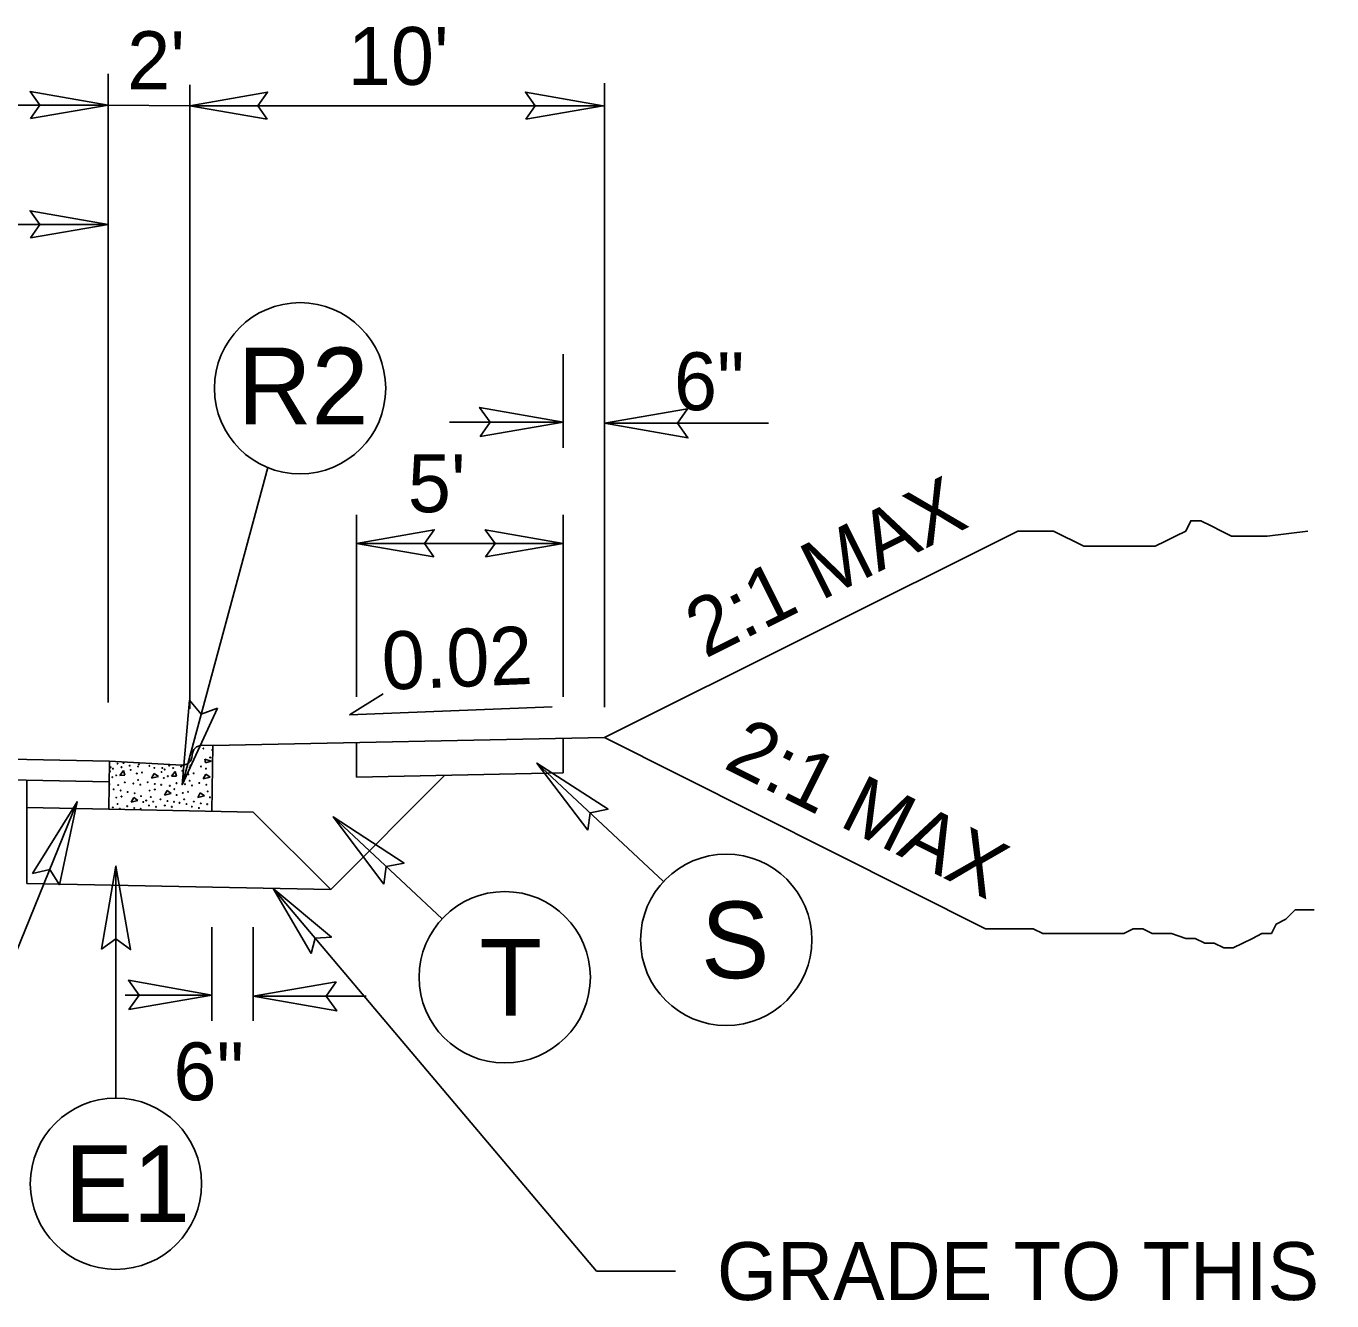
# Model space of a CAD drawing. Extents: x 1640342 to 1730599, y 538663 to 843747.
# Drawn here: x 1730068.93 to 1730100.51, y 539004.03 to 539034.86 of the extents above; entities that cross this region are included whole.
import ezdxf

# ---------------------------------------------------------------- set-up
doc = ezdxf.new("R2010")
doc.units = 0
for name, color, linetype in [('Default', 7, 'Continuous'), ('Prop Terminator CELL', 7, 'Continuous'), ('Typical Curb CELL', 7, 'Continuous'), ('Typical Hinge Slope Arterial CELL', 7, 'Continuous'), ('Typical Hinge Slope Interstate CELL', 7, 'Continuous'), ('Typical ID Circle CELL', 7, 'Continuous'), ('Typical Pavement Slope CELL', 7, 'Continuous'), ('Typical Pavement Slope Information CELL', 7, 'Continuous'), ('Typical Shoulder Slope CELL', 7, 'Continuous'), ('Typical Terminator CELL', 7, 'Continuous'), ('Typical Text General CELL', 7, 'Continuous'), ('Typical Text ID Circle CELL', 7, 'Continuous')]:
    doc.layers.add(name, color=color, linetype=linetype)

msp = doc.modelspace()

# ---------------------------------------------------------------- linework, layer by layer
at = {"layer": 'Default'}
for p, q in [((1730070.913, 539024.072), (1730070.913, 539033.707)), ((1730072.889, 539018.348), (1730072.889, 539033.438)), ((1730082.919, 539018.387), (1730082.919, 539033.478)), ((1730045.475, 539032.943), (1730070.913, 539032.943)), ((1730070.913, 539032.943), (1730072.891, 539032.93)), ((1730082.89, 539032.93), (1730072.889, 539032.93)), ((1730058.588, 539030.059), (1730070.913, 539030.059)), ((1730081.919, 539026.923), (1730081.919, 539024.663)), ((1730079.169, 539025.282), (1730081.919, 539025.282)), ((1730086.888, 539025.259), (1730082.919, 539025.259)), ((1730070.913, 539018.499), (1730070.913, 539024.072)), ((1730076.919, 539018.642), (1730076.919, 539023.044)), ((1730081.919, 539018.642), (1730081.919, 539023.044)), ((1730076.919, 539022.348), (1730081.919, 539022.348)), ((1730073.427, 539013.068), (1730073.427, 539010.808)), ((1730074.426, 539013.068), (1730074.426, 539010.808)), ((1730071.327, 539011.427), (1730073.427, 539011.427)), ((1730077.157, 539011.403), (1730074.426, 539011.403))]:
    msp.add_line(p, q, dxfattribs=at)
for points in [[(1730069.039, 539032.62), (1730070.913, 539032.943), (1730069.028, 539033.276), (1730069.268, 539032.943)], [(1730074.763, 539032.607), (1730072.889, 539032.93), (1730074.773, 539033.263), (1730074.534, 539032.93)], [(1730081.015, 539032.607), (1730082.89, 539032.93), (1730081.005, 539033.263), (1730081.244, 539032.93)], [(1730069.039, 539029.737), (1730070.913, 539030.059), (1730069.028, 539030.393), (1730069.268, 539030.059)], [(1730078.793, 539022.025), (1730076.919, 539022.348), (1730078.804, 539022.681), (1730078.564, 539022.348)], [(1730080.045, 539022.025), (1730081.919, 539022.348), (1730080.035, 539022.681), (1730080.274, 539022.348)]]:
    msp.add_lwpolyline(points, close=True, dxfattribs=at)
at = {"layer": 'Prop Terminator CELL'}
msp.add_lwpolyline([(1730075.829, 539012.432), (1730074.903, 539014.006), (1730076.316, 539012.831), (1730075.923, 539012.8)], close=True, dxfattribs=at)
at = {"layer": 'Typical Curb CELL'}
for p, q in [((1730073.451, 539017.463), (1730073.191, 539017.467)), ((1730073.427, 539015.87), (1730073.451, 539017.463)), ((1730070.929, 539015.92), (1730070.947, 539017.086)), ((1730070.947, 539017.086), (1730072.695, 539016.986)), ((1730072.948, 539017.221), (1730072.948, 539017.232)), ((1730073.256, 539017.133), (1730073.271, 539017.043)), ((1730073.409, 539017.086), (1730073.256, 539017.133)), ((1730073.271, 539017.043), (1730073.409, 539017.086)), ((1730071.202, 539016.738), (1730071.29, 539016.857)), ((1730071.323, 539016.743), (1730071.202, 539016.738)), ((1730071.29, 539016.857), (1730071.323, 539016.743)), ((1730071.966, 539016.675), (1730072.03, 539016.789)), ((1730072.132, 539016.712), (1730071.966, 539016.675)), ((1730072.03, 539016.789), (1730072.132, 539016.712)), ((1730072.451, 539016.719), (1730072.538, 539016.837)), ((1730072.571, 539016.723), (1730072.451, 539016.719)), ((1730072.538, 539016.837), (1730072.571, 539016.723)), ((1730073.214, 539016.656), (1730073.278, 539016.77)), ((1730073.38, 539016.693), (1730073.214, 539016.656)), ((1730073.278, 539016.77), (1730073.38, 539016.693)), ((1730072.275, 539016.263), (1730072.34, 539016.377)), ((1730072.441, 539016.3), (1730072.275, 539016.263)), ((1730072.34, 539016.377), (1730072.441, 539016.3)), ((1730073.081, 539016.207), (1730073.145, 539016.321)), ((1730073.145, 539016.321), (1730073.247, 539016.244)), ((1730071.47, 539016.095), (1730071.534, 539016.208)), ((1730071.636, 539016.132), (1730071.47, 539016.095)), ((1730071.534, 539016.208), (1730071.636, 539016.132)), ((1730073.247, 539016.244), (1730073.081, 539016.207))]:
    msp.add_line(p, q, dxfattribs=at)
for centre in [(1730073.22, 539017.391), (1730073.436, 539017.354), (1730070.979, 539016.936), (1730071.144, 539017.024), (1730071.24, 539016.938), (1730071.287, 539017.039), (1730071.435, 539016.974), (1730071.64, 539016.954), (1730071.658, 539017.005), (1730071.914, 539016.972), (1730072.033, 539016.92), (1730072.227, 539016.917), (1730072.392, 539016.974), (1730072.488, 539016.918), (1730072.683, 539016.955), (1730072.888, 539016.935), (1730072.906, 539016.985), (1730073.162, 539016.953), (1730073.382, 539017.172), (1730070.96, 539016.839), (1730071.015, 539016.696), (1730071.034, 539016.901), (1730071.112, 539016.74), (1730071.462, 539016.872), (1730071.609, 539016.784), (1730071.64, 539016.629), (1730071.735, 539016.81), (1730072.208, 539016.82), (1730072.263, 539016.677), (1730072.282, 539016.882), (1730072.36, 539016.721), (1730072.71, 539016.852), (1730072.857, 539016.765), (1730072.888, 539016.61), (1730072.983, 539016.791), (1730073.281, 539016.901), (1730070.95, 539016.531), (1730071.049, 539016.404), (1730071.159, 539016.505), (1730071.22, 539016.373), (1730071.32, 539016.571), (1730071.387, 539016.339), (1730071.525, 539016.545), (1730071.557, 539016.308), (1730071.696, 539016.514), (1730071.873, 539016.574), (1730071.918, 539016.372), (1730072.044, 539016.532), (1730072.044, 539016.398), (1730072.198, 539016.512), (1730072.407, 539016.486), (1730072.517, 539016.408), (1730072.568, 539016.552), (1730072.723, 539016.315), (1730072.773, 539016.526), (1730072.849, 539016.342), (1730072.944, 539016.495), (1730073.121, 539016.555), (1730073.292, 539016.513), (1730073.323, 539016.352), (1730071.112, 539016.203), (1730071.144, 539016.048), (1730071.238, 539016.229), (1730071.377, 539015.994), (1730071.712, 539016.239), (1730071.766, 539016.096), (1730071.834, 539016.133), (1730071.902, 539016.011), (1730071.949, 539016.217), (1730072.005, 539016.102), (1730072.072, 539015.98), (1730072.183, 539016.162), (1730072.286, 539016.011), (1730072.353, 539016.12), (1730072.457, 539015.98), (1730072.507, 539016.1), (1730072.572, 539016.264), (1730072.64, 539016.077), (1730072.755, 539016.161), (1730072.81, 539016.046), (1730072.942, 539015.983), (1730072.988, 539016.106), (1730073.159, 539016.063), (1730073.312, 539016.044), (1730073.378, 539016.208), (1730071.028, 539015.965), (1730071.199, 539015.933), (1730071.547, 539015.951), (1730071.701, 539015.931), (1730073.112, 539015.952)]:
    msp.add_circle(centre, 0.00801, dxfattribs=at)
for centre, start, end in [((1730073.187, 539017.228), 89.1186, 179.1186), ((1730072.709, 539017.225), 266.7341, 359.1186)]:
    msp.add_arc(centre, 0.239, start, end, dxfattribs=at)
at = {"layer": 'Typical Hinge Slope Arterial CELL'}
for p, q in [((1730092.911, 539022.649), (1730082.919, 539017.653)), ((1730082.919, 539017.653), (1730092.136, 539013.03))]:
    msp.add_line(p, q, dxfattribs=at)
msp.add_lwpolyline([(1730099.929, 539022.649), (1730098.944, 539022.526), (1730098.698, 539022.526), (1730098.328, 539022.526), (1730098.082, 539022.526), (1730097.836, 539022.649), (1730097.59, 539022.773), (1730097.344, 539022.896), (1730097.098, 539022.896), (1730096.974, 539022.649), (1730096.728, 539022.526), (1730096.482, 539022.403), (1730096.235, 539022.28), (1730095.989, 539022.28), (1730095.743, 539022.28), (1730095.497, 539022.28), (1730095.251, 539022.28), (1730095.004, 539022.28), (1730094.758, 539022.28), (1730094.512, 539022.28), (1730094.266, 539022.403), (1730094.02, 539022.526), (1730093.774, 539022.649), (1730093.404, 539022.649), (1730093.158, 539022.649), (1730092.911, 539022.649)], dxfattribs=at)
at = {"layer": 'Typical Hinge Slope Interstate CELL'}
msp.add_lwpolyline([(1730100.084, 539013.49), (1730099.854, 539013.49), (1730099.623, 539013.49), (1730099.393, 539013.26), (1730099.163, 539013.144), (1730099.047, 539012.914), (1730098.817, 539012.914), (1730098.586, 539012.799), (1730098.356, 539012.684), (1730098.126, 539012.568), (1730097.895, 539012.568), (1730097.665, 539012.684), (1730097.435, 539012.684), (1730097.204, 539012.799), (1730096.974, 539012.799), (1730096.628, 539012.914), (1730096.398, 539012.914), (1730096.167, 539012.914), (1730095.937, 539013.03), (1730095.707, 539013.03), (1730095.476, 539012.914), (1730095.246, 539012.914), (1730095.016, 539012.914), (1730094.785, 539012.914), (1730094.555, 539012.914), (1730094.209, 539012.914), (1730093.864, 539012.914), (1730093.518, 539012.914), (1730093.288, 539013.03), (1730092.942, 539013.03), (1730092.596, 539013.03), (1730092.136, 539013.03)], dxfattribs=at)
at = {"layer": 'Typical ID Circle CELL'}
for p, q in [((1730074.775, 539024.182), (1730072.704, 539016.515)), ((1730084.349, 539014.176), (1730081.285, 539017.038)), ((1730066.009, 539005.869), (1730070.166, 539016.101)), ((1730078.993, 539013.272), (1730076.354, 539015.737)), ((1730071.103, 539008.936), (1730071.103, 539014.546))]:
    msp.add_line(p, q, dxfattribs=at)
for centre in [(1730075.558, 539026.1), (1730085.863, 539012.763), (1730080.507, 539011.859), (1730071.104, 539006.866)]:
    msp.add_circle(centre, 2.071, dxfattribs=at)
at = {"layer": 'Typical Pavement Slope CELL'}
for p, q in [((1730068.947, 539017.126), (1730029.512, 539017.914)), ((1730068.937, 539016.626), (1730029.512, 539017.414)), ((1730070.947, 539017.086), (1730068.947, 539017.126)), ((1730070.937, 539016.586), (1730068.937, 539016.626)), ((1730068.947, 539016.125), (1730068.947, 539016.626)), ((1730079.061, 539016.742), (1730076.298, 539013.979)), ((1730070.929, 539015.92), (1730068.947, 539015.96)), ((1730074.426, 539015.85), (1730070.929, 539015.92)), ((1730074.426, 539015.85), (1730076.298, 539013.979)), ((1730076.298, 539013.979), (1730068.947, 539014.126))]:
    msp.add_line(p, q, dxfattribs=at)
msp.add_lwpolyline([(1730068.947, 539016.125), (1730068.947, 539014.126)], dxfattribs=at)
at = {"layer": 'Typical Pavement Slope Information CELL'}
for q in [(1730077.568, 539018.715), (1730081.653, 539018.398)]:
    msp.add_line((1730076.754, 539018.201), q, dxfattribs=at)
at = {"layer": 'Typical Shoulder Slope CELL'}
for p, q in [((1730082.919, 539017.653), (1730073.451, 539017.463)), ((1730081.919, 539016.799), (1730081.919, 539017.634)), ((1730076.919, 539017.534), (1730076.919, 539016.699)), ((1730081.919, 539016.799), (1730076.919, 539016.699))]:
    msp.add_line(p, q, dxfattribs=at)
at = {"layer": 'Typical Terminator CELL'}
for p, q in [((1730082.728, 539004.753), (1730074.903, 539014.006)), ((1730084.638, 539004.753), (1730082.728, 539004.753))]:
    msp.add_line(p, q, dxfattribs=at)
for points in [[(1730079.911, 539024.937), (1730081.919, 539025.282), (1730079.9, 539025.639), (1730080.157, 539025.282)], [(1730084.927, 539025.604), (1730082.919, 539025.259), (1730084.938, 539024.902), (1730084.681, 539025.259)], [(1730073.562, 539018.364), (1730072.704, 539016.515), (1730072.886, 539018.558), (1730073.164, 539018.217)], [(1730082.516, 539015.415), (1730081.285, 539017.038), (1730083.004, 539015.921), (1730082.573, 539015.835)], [(1730069.09, 539014.371), (1730070.166, 539016.101), (1730069.737, 539014.096), (1730069.503, 539014.468)], [(1730077.586, 539014.113), (1730076.354, 539015.737), (1730078.074, 539014.619), (1730077.642, 539014.534)], [(1730070.758, 539012.538), (1730071.103, 539014.546), (1730071.46, 539012.527), (1730071.103, 539012.784)], [(1730071.419, 539011.081), (1730073.427, 539011.427), (1730071.408, 539011.784), (1730071.664, 539011.427)], [(1730076.434, 539011.749), (1730074.426, 539011.403), (1730076.445, 539011.046), (1730076.189, 539011.403)]]:
    msp.add_lwpolyline(points, close=True, dxfattribs=at)

# ---------------------------------------------------------------- texts
at = {"layer": 'Default'}
for s, p in [("10'", (1730076.712, 539033.437)), ("5'", (1730078.164, 539023.103))]:
    msp.add_text(s, height=1.4, dxfattribs=at).set_placement(p)
for p in [(1730084.599, 539025.57), (1730072.496, 539008.882)]:
    msp.add_text('6"', height=1.4, rotation=360, dxfattribs=at).set_placement(p)
at = {"layer": 'Typical Hinge Slope Interstate CELL'}
for rotation, p in [(26.5646, (1730085.356, 539019.558)), (333.4354, (1730085.765, 539016.934))]:
    msp.add_text('2:1 MAX', height=1.4, rotation=rotation, dxfattribs=at).set_placement(p)
at = {"layer": 'Typical Pavement Slope Information CELL'}
msp.add_text("2'", height=1.4, dxfattribs=at).set_placement((1730071.377, 539033.333))
msp.add_text('0.02', height=1.4, rotation=2.3003, dxfattribs=at).set_placement((1730077.561, 539018.807))
at = {"layer": 'Typical Text General CELL'}
msp.add_text('GRADE TO THIS LINE', height=1.4, rotation=360, dxfattribs=at).set_placement((1730085.638, 539004.053))
at = {"layer": 'Typical Text ID Circle CELL'}
for s, height, p in [('R2', 1.8535, (1730074.047, 539025.231)), ('S', 1.854, (1730085.252, 539011.836)), ('T', 1.854, (1730079.897, 539010.932)), ('E1', 1.8535, (1730069.863, 539005.939))]:
    msp.add_text(s, height=height, dxfattribs=at).set_placement(p)

doc.saveas('drawing.dxf')
